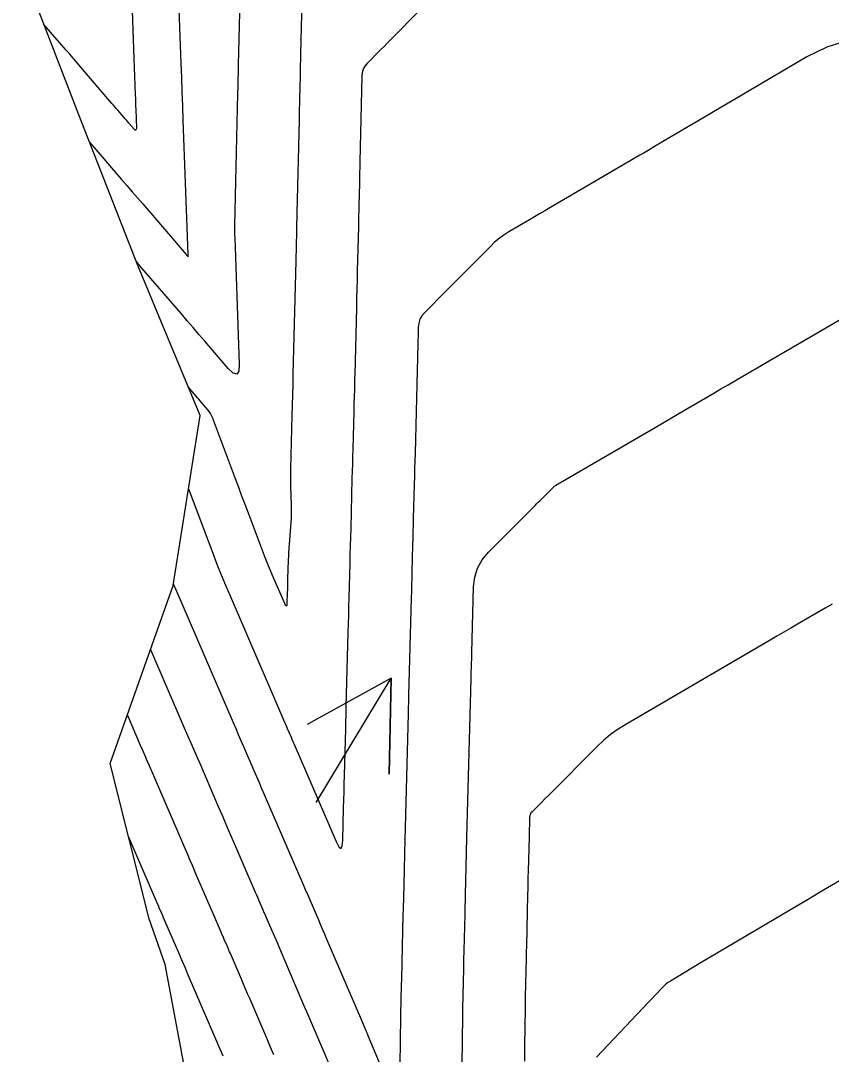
# Model space of a CAD drawing. Extents: x 954385 to 988206, y 1868364 to 1924553.
# Drawn here: x 957938.6 to 957989.3, y 1919003.2 to 1919067.8 of the extents above; entities that cross this region are included whole.
import ezdxf

# ---------------------------------------------------------------- set-up
doc = ezdxf.new("R2010")
doc.units = 0
for name, color, linetype in [('24', 7, 'Continuous'), ('26', 7, 'Continuous'), ('6', 7, 'Continuous'), ('7', 7, 'Continuous')]:
    doc.layers.add(name, color=color, linetype=linetype)

msp = doc.modelspace()

# ---------------------------------------------------------------- linework, layer by layer
at = {"layer": '24'}
msp.add_lwpolyline([(957974.671, 1918853.956), (957971.691, 1918863.536), (957969.153, 1918873.215), (957966.605, 1918882.892), (957964.105, 1918892.58), (957961.58, 1918902.262), (957959.271, 1918911.992), (957957.104, 1918921.755), (957954.809, 1918931.489), (957952.428, 1918941.203), (957950.425, 1918951.002), (957949.07, 1918960.947), (957947.365, 1918970.813), (957946.225, 1918980.806), (957947.369, 1918991.311), (957948.976, 1919001.92), (957947.688, 1919008.805), (957946.681, 1919011.654), (957944.248, 1919021.357), (957948.184, 1919032.489), (957949.869, 1919043.116), (957945.982, 1919052.492), (957942.292, 1919061.913), (957938.649, 1919071.344)], dxfattribs=at)
at = {"layer": '26'}
msp.add_lwpolyline([(957957.131, 1919018.928), (957961.809, 1919026.693), (957961.697, 1919020.694), (957961.809, 1919026.693), (957956.558, 1919023.79)], dxfattribs=at)
at = {"layer": '6'}
for points in [[(957952.39, 1919070.775), (957952.254, 1919065.041), (957952.243, 1919064.592), (957952.232, 1919064.143), (957952.222, 1919063.694), (957952.212, 1919063.245), (957952.024, 1919055), (957952.022, 1919054.885), (957952.022, 1919054.771), (957952.024, 1919054.656), (957952.027, 1919054.542), (957952.044, 1919054.083), (957952.048, 1919053.969), (957952.052, 1919053.854), (957952.056, 1919053.74), (957952.06, 1919053.625), (957952.314, 1919046.331), (957952.286, 1919045.894), (957952.161, 1919045.703), (957951.94, 1919045.759), (957951.623, 1919046.061), (957950.162, 1919047.763), (957949.797, 1919048.188), (957949.432, 1919048.614), (957949.066, 1919049.039), (957948.701, 1919049.464), (957946.109, 1919052.482), (957946.054, 1919052.547), (957945.948, 1919052.669), (957945.883, 1919052.745)], [(957989.383, 1919031.331), (957988.953, 1919031.08), (957987.231, 1919030.075), (957986.801, 1919029.824), (957986.37, 1919029.573), (957985.94, 1919029.322), (957985.509, 1919029.071), (957976.482, 1919023.804), (957976, 1919023.502), (957975.54, 1919023.17), (957975.102, 1919022.809), (957974.687, 1919022.419), (957971.666, 1919019.39), (957971.427, 1919019.152), (957971.189, 1919018.913), (957970.625, 1919018.348), (957970.559, 1919018.269), (957970.511, 1919018.182), (957970.481, 1919018.087), (957970.469, 1919017.984), (957970.438, 1919016.768), (957970.382, 1919014.623), (957970.372, 1919014.258), (957970.363, 1919013.894), (957970.354, 1919013.529), (957970.346, 1919013.164), (957970.272, 1919009.934), (957970.265, 1919009.609), (957970.257, 1919009.284), (957970.25, 1919008.959), (957970.242, 1919008.633), (957970.212, 1919007.333), (957970.205, 1919007.008), (957970.199, 1919006.683), (957970.194, 1919006.357), (957970.189, 1919006.032), (957970.158, 1919003.733), (957970.151, 1919003.241), (957970.145, 1919002.749)], [(957954.472, 1919003.153), (957954.253, 1919003.668), (957954.033, 1919004.182), (957952.971, 1919006.66), (957952.841, 1919006.964), (957952.711, 1919007.268), (957952.581, 1919007.572), (957952.45, 1919007.876), (957951.764, 1919009.476), (957951.716, 1919009.587), (957951.669, 1919009.699), (957951.621, 1919009.81), (957951.573, 1919009.921), (957951.381, 1919010.366), (957951.333, 1919010.477), (957951.285, 1919010.588), (957951.237, 1919010.699), (957951.189, 1919010.81), (957950.664, 1919012.023), (957950.561, 1919012.262), (957950.457, 1919012.502), (957950.354, 1919012.741), (957950.251, 1919012.98), (957949.652, 1919014.367), (957949.518, 1919014.678), (957949.384, 1919014.989), (957949.25, 1919015.3), (957949.115, 1919015.611), (957946.701, 1919021.207), (957946.563, 1919021.527), (957946.426, 1919021.846), (957946.288, 1919022.165), (957946.15, 1919022.484), (957945.323, 1919024.397)]]:
    msp.add_lwpolyline(points, dxfattribs=at)
at = {"layer": '7'}
for points in [[(957956.371, 1919074.945), (957956.151, 1919065.705), (957956.143, 1919065.362), (957956.135, 1919065.019), (957956.127, 1919064.676), (957956.119, 1919064.333), (957956.088, 1919062.961), (957956.081, 1919062.618), (957956.073, 1919062.275), (957956.065, 1919061.932), (957956.057, 1919061.589), (957955.925, 1919055.79), (957955.902, 1919054.807), (957955.901, 1919054.762), (957955.9, 1919054.718), (957955.899, 1919054.673), (957955.898, 1919054.629), (957955.852, 1919052.784), (957955.676, 1919045.708), (957955.659, 1919045.06), (957955.643, 1919044.411), (957955.626, 1919043.763), (957955.609, 1919043.115), (957955.523, 1919039.785), (957955.517, 1919039.505), (957955.516, 1919039.224), (957955.52, 1919038.944), (957955.527, 1919038.663), (957955.565, 1919037.541), (957955.571, 1919037.261), (957955.569, 1919036.981), (957955.56, 1919036.7), (957955.543, 1919036.421), (957955.405, 1919034.527), (957955.391, 1919034.314), (957955.379, 1919034.102), (957955.37, 1919033.889), (957955.363, 1919033.676), (957955.338, 1919032.735), (957955.333, 1919032.566), (957955.329, 1919032.397), (957955.324, 1919032.228), (957955.32, 1919032.06), (957955.302, 1919031.384), (957955.29, 1919031.256), (957955.262, 1919031.208), (957955.218, 1919031.242), (957955.159, 1919031.357), (957954.396, 1919033.123), (957954.248, 1919033.47), (957954.105, 1919033.819), (957953.966, 1919034.169), (957953.831, 1919034.521), (957952.89, 1919037.017), (957952.688, 1919037.55), (957952.487, 1919038.084), (957952.286, 1919038.617), (957952.085, 1919039.151), (957950.634, 1919042.997), (957950.578, 1919043.128), (957950.512, 1919043.252), (957950.435, 1919043.37), (957950.347, 1919043.482), (957949.953, 1919043.941), (957949.87, 1919044.037), (957949.788, 1919044.133), (957949.706, 1919044.229), (957949.623, 1919044.325), (957949.129, 1919044.9)], [(957945.534, 1919070.874), (957945.73, 1919065.418), (957945.749, 1919064.875), (957945.769, 1919064.333), (957945.81, 1919063.171), (957945.819, 1919062.938), (957945.827, 1919062.705), (957945.835, 1919062.473), (957945.844, 1919062.24), (957945.886, 1919061.085), (957945.88, 1919060.99), (957945.853, 1919060.949), (957945.806, 1919060.961), (957945.737, 1919061.026), (957945.42, 1919061.394), (957945.34, 1919061.486), (957945.261, 1919061.578), (957945.182, 1919061.67), (957945.102, 1919061.762), (957944.72, 1919062.207), (957944.629, 1919062.312), (957944.539, 1919062.417), (957944.449, 1919062.522), (957944.359, 1919062.626), (957942.406, 1919064.898), (957942.176, 1919065.165), (957941.946, 1919065.433), (957941.716, 1919065.7), (957941.486, 1919065.967), (957940.106, 1919067.572)], [(957942.968, 1919060.187), (957944.954, 1919057.88), (957945.285, 1919057.496), (957945.616, 1919057.111), (957945.947, 1919056.727), (957946.278, 1919056.342), (957948.993, 1919053.19), (957949.026, 1919053.152), (957949.118, 1919053.044), (957949.124, 1919053.038), (957949.129, 1919053.037), (957949.131, 1919053.041), (957949.132, 1919053.05), (957949.127, 1919053.176), (957949.125, 1919053.24), (957949.108, 1919053.7), (957949.106, 1919053.756), (957948.819, 1919061.59), (957948.786, 1919062.476), (957948.754, 1919063.362), (957948.722, 1919064.248), (957948.69, 1919065.134), (957948.528, 1919069.67)], [(957949.143, 1919038.534), (957950.663, 1919034.503), (957950.92, 1919033.832), (957951.185, 1919033.165), (957951.458, 1919032.501), (957951.739, 1919031.84), (957953.604, 1919027.524), (957954.138, 1919026.288), (957955.091, 1919024.084), (957955.149, 1919023.95), (957955.207, 1919023.816), (957955.264, 1919023.682), (957955.322, 1919023.548), (957955.553, 1919023.012), (957955.611, 1919022.878), (957955.669, 1919022.744), (957955.727, 1919022.61), (957955.785, 1919022.476), (957958.367, 1919016.494), (957958.543, 1919016.153), (957958.673, 1919016.053), (957958.756, 1919016.194), (957958.792, 1919016.576), (957958.845, 1919018.589), (957958.858, 1919019.093), (957958.871, 1919019.596), (957958.885, 1919020.099), (957958.898, 1919020.602), (957958.974, 1919023.523), (957958.983, 1919023.866), (957958.998, 1919024.439), (957959.001, 1919024.554), (957959.004, 1919024.668), (957959.007, 1919024.783), (957959.01, 1919024.897), (957959.133, 1919029.55), (957959.148, 1919030.092), (957959.162, 1919030.635), (957959.176, 1919031.178), (957959.191, 1919031.721), (957959.248, 1919033.892), (957959.262, 1919034.435), (957959.277, 1919034.978), (957959.291, 1919035.521), (957959.305, 1919036.063), (957959.387, 1919039.186), (957959.399, 1919039.643), (957959.41, 1919040.1), (957959.422, 1919040.556), (957959.434, 1919041.013), (957959.496, 1919043.369), (957959.501, 1919043.561), (957959.506, 1919043.752), (957959.511, 1919043.944), (957959.516, 1919044.136), (957959.536, 1919044.903), (957959.541, 1919045.095), (957959.546, 1919045.287), (957959.551, 1919045.478), (957959.556, 1919045.67), (957959.661, 1919049.876), (957959.675, 1919050.448), (957959.689, 1919051.019), (957959.703, 1919051.591), (957959.718, 1919052.163), (957959.787, 1919054.919), (957959.795, 1919055.256), (957959.803, 1919055.594), (957959.811, 1919055.931), (957959.819, 1919056.269), (957959.85, 1919057.619), (957959.858, 1919057.957), (957959.865, 1919058.294), (957959.873, 1919058.632), (957959.881, 1919058.969), (957960.002, 1919064.334), (957960.028, 1919064.567), (957960.095, 1919064.782), (957960.203, 1919064.98), (957960.352, 1919065.161), (957961.03, 1919065.85), (957961.2, 1919066.022), (957961.37, 1919066.194), (957961.539, 1919066.366), (957961.709, 1919066.537), (957963.755, 1919068.606)], [(957990.368, 1919066.559), (957989.067, 1919066.155), (957987.814, 1919065.538), (957980.693, 1919061.343), (957980.308, 1919061.117), (957978.188, 1919059.868), (957977.984, 1919059.748), (957977.78, 1919059.628), (957977.577, 1919059.508), (957977.373, 1919059.389), (957971.738, 1919056.091), (957971.418, 1919055.904), (957971.098, 1919055.717), (957970.778, 1919055.529), (957970.459, 1919055.342), (957969.18, 1919054.594), (957968.868, 1919054.397), (957968.57, 1919054.182), (957968.287, 1919053.947), (957968.018, 1919053.694), (957965.303, 1919050.961), (957963.898, 1919049.547), (957963.734, 1919049.35), (957963.614, 1919049.133), (957963.54, 1919048.896), (957963.511, 1919048.641), (957963.476, 1919047.271), (957963.471, 1919047.049), (957963.465, 1919046.828), (957963.454, 1919046.384), (957963.452, 1919046.274), (957963.449, 1919046.163), (957963.446, 1919046.052), (957963.443, 1919045.941), (957963.308, 1919040.772), (957963.295, 1919040.28), (957963.283, 1919039.789), (957963.27, 1919039.297), (957963.257, 1919038.805), (957963.201, 1919036.685), (957963.19, 1919036.269), (957963.18, 1919035.854), (957963.169, 1919035.438), (957963.158, 1919035.023), (957963.113, 1919033.361), (957963.102, 1919032.946), (957963.091, 1919032.53), (957963.08, 1919032.115), (957963.069, 1919031.699), (957962.908, 1919025.612), (957962.905, 1919025.476), (957962.881, 1919024.547), (957962.878, 1919024.466), (957962.652, 1919015.782), (957962.623, 1919014.687), (957962.578, 1919012.932), (957962.563, 1919012.368), (957962.56, 1919012.255), (957962.557, 1919012.142), (957962.554, 1919012.029), (957962.552, 1919011.916), (957962.482, 1919008.897), (957962.475, 1919008.555), (957962.467, 1919008.213), (957962.459, 1919007.871), (957962.451, 1919007.528), (957962.408, 1919005.639), (957962.4, 1919005.285), (957962.393, 1919004.931), (957962.387, 1919004.576), (957962.382, 1919004.222), (957962.331, 1919000.316)], [(957966.17, 1918996.411), (957966.291, 1919005.558), (957966.293, 1919005.682), (957966.295, 1919005.807), (957966.297, 1919005.931), (957966.3, 1919006.055), (957966.357, 1919008.517), (957966.37, 1919009.089), (957966.383, 1919009.661), (957966.435, 1919011.914), (957966.44, 1919012.134), (957966.445, 1919012.355), (957966.457, 1919012.878), (957966.458, 1919012.948), (957966.46, 1919013.018), (957966.462, 1919013.087), (957966.464, 1919013.157), (957966.532, 1919015.793), (957966.557, 1919016.744), (957966.795, 1919025.883), (957966.802, 1919026.152), (957966.809, 1919026.42), (957966.816, 1919026.689), (957966.823, 1919026.957), (957966.852, 1919028.031), (957966.859, 1919028.3), (957966.866, 1919028.568), (957966.873, 1919028.837), (957966.88, 1919029.105), (957966.968, 1919032.398), (957967.039, 1919033.013), (957967.219, 1919033.581), (957967.507, 1919034.103), (957967.904, 1919034.578), (957970.713, 1919037.389), (957970.814, 1919037.489), (957970.914, 1919037.59), (957971.015, 1919037.69), (957971.115, 1919037.791), (957971.679, 1919038.356), (957971.793, 1919038.471), (957971.946, 1919038.624), (957971.986, 1919038.661), (957972.027, 1919038.695), (957972.071, 1919038.727), (957972.116, 1919038.755), (957978.32, 1919042.374), (957978.778, 1919042.641), (957979.235, 1919042.908), (957979.693, 1919043.175), (957980.151, 1919043.443), (957981.982, 1919044.511), (957982.44, 1919044.778), (957982.897, 1919045.045), (957983.355, 1919045.312), (957983.813, 1919045.579), (957990.391, 1919049.417)], [(957962.093, 1919000.27), (957960.386, 1919004.332), (957960.357, 1919004.4), (957960.329, 1919004.468), (957960.3, 1919004.535), (957960.271, 1919004.603), (957960.127, 1919004.94), (957960.04, 1919005.142), (957957.759, 1919010.463), (957957.641, 1919010.738), (957957.522, 1919011.013), (957957.404, 1919011.287), (957957.286, 1919011.562), (957956.639, 1919013.059), (957956.574, 1919013.21), (957956.509, 1919013.361), (957956.378, 1919013.664), (957956.312, 1919013.816), (957956.247, 1919013.967), (957953.898, 1919019.409), (957953.736, 1919019.784), (957953.574, 1919020.159), (957953.412, 1919020.534), (957953.25, 1919020.909), (957952.603, 1919022.409), (957952.441, 1919022.784), (957952.28, 1919023.159), (957952.118, 1919023.534), (957951.956, 1919023.909), (957948.281, 1919032.413), (957948.254, 1919032.476), (957948.248, 1919032.489), (957948.243, 1919032.502), (957948.238, 1919032.515), (957948.233, 1919032.528), (957948.203, 1919032.608)], [(957946.768, 1919028.484), (957948.82, 1919023.734), (957949.086, 1919023.118), (957949.352, 1919022.502), (957949.618, 1919021.886), (957949.884, 1919021.27), (957951.003, 1919018.678), (957951.241, 1919018.126), (957951.479, 1919017.574), (957951.717, 1919017.022), (957951.955, 1919016.47), (957953.249, 1919013.474), (957953.317, 1919013.316), (957953.385, 1919013.159), (957953.453, 1919013.001), (957953.521, 1919012.844), (957953.793, 1919012.214), (957953.861, 1919012.056), (957953.929, 1919011.899), (957953.997, 1919011.742), (957954.065, 1919011.584), (957954.429, 1919010.742), (957954.512, 1919010.549), (957954.596, 1919010.356), (957954.679, 1919010.163), (957954.761, 1919009.969), (957956.155, 1919006.719), (957956.28, 1919006.428), (957956.404, 1919006.138), (957956.529, 1919005.847), (957956.654, 1919005.556), (957957.152, 1919004.392), (957957.276, 1919004.101), (957957.4, 1919003.81), (957957.524, 1919003.519), (957957.647, 1919003.227), (957960.367, 1918996.751)], [(957951.301, 1919003.069), (957949.087, 1919008.237), (957949.018, 1919008.398), (957948.949, 1919008.559), (957948.767, 1919008.983), (957948.742, 1919009.042), (957948.716, 1919009.1), (957948.64, 1919009.277), (957948.615, 1919009.336), (957947.59, 1919011.705), (957947.53, 1919011.845), (957947.47, 1919011.984), (957947.319, 1919012.334), (957947.258, 1919012.474), (957947.228, 1919012.543), (957945.389, 1919016.808)], [(957989.858, 1919014.03), (957988.851, 1919013.437), (957987.843, 1919012.844), (957982.505, 1919009.701), (957982.153, 1919009.493), (957981.802, 1919009.284), (957981.452, 1919009.074), (957981.102, 1919008.863), (957979.273, 1919007.756), (957979.142, 1919007.67), (957979.017, 1919007.577), (957978.899, 1919007.475), (957978.787, 1919007.365), (957978.354, 1919006.908), (957978.138, 1919006.68), (957977.921, 1919006.452), (957974.656, 1919003.008)]]:
    msp.add_lwpolyline(points, dxfattribs=at)

doc.saveas('drawing.dxf')
